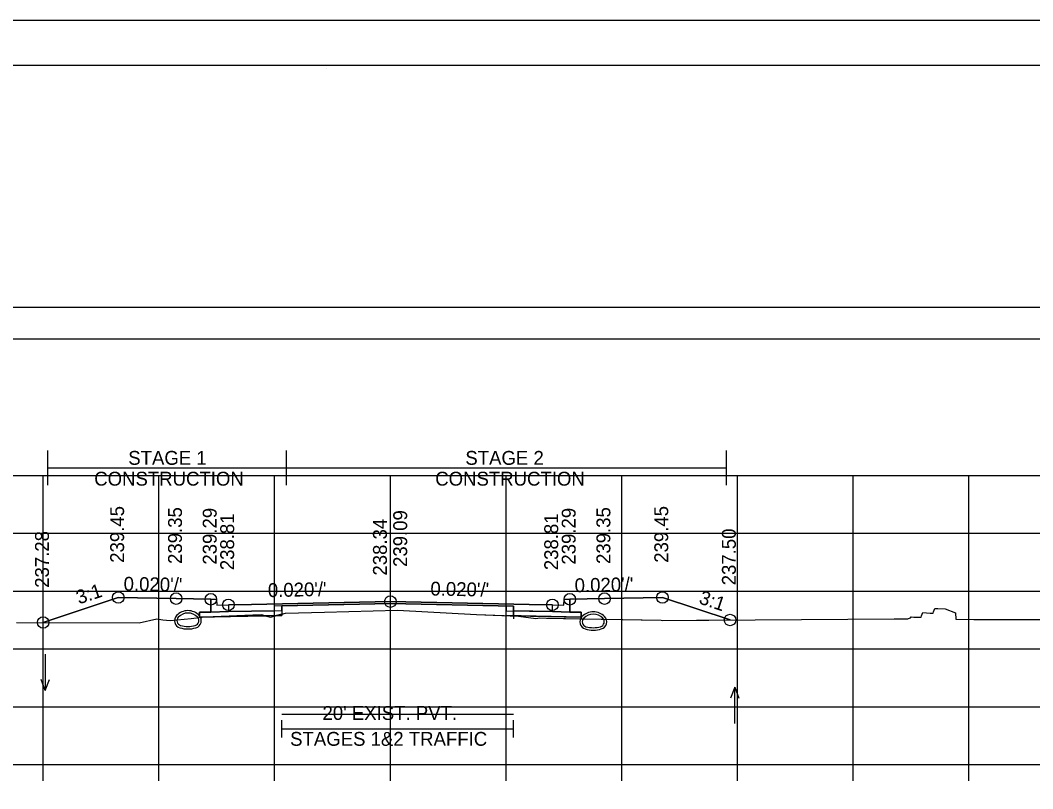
# Model space of a CAD drawing. Extents: x 1369627 to 1374022, y 380035 to 398173.
# Drawn here: x 1372066.5 to 1372154, y 388079.2 to 388145.6 of the extents above; entities that cross this region are included whole.
import ezdxf

# ---------------------------------------------------------------- set-up
doc = ezdxf.new("R2010")
doc.units = 0
for name, color, linetype in [('Default', 7, 'Continuous'), ('R_Alt Surface', 7, 'Continuous'), ('R_Axis', 7, 'Continuous'), ('R_Axis Annot', 7, 'Continuous'), ('R_Border', 7, 'Continuous'), ('R_Drive', 7, 'Continuous'), ('R_Exist Surface', 7, 'Continuous'), ('R_Fin Surface', 7, 'Continuous'), ('R_Grid', 7, 'Continuous'), ('R_MOT', 7, 'Continuous'), ('R_No Plot', 7, 'Continuous'), ('R_Water Annot', 7, 'Continuous'), ('R_Xsect Elev', 7, 'Continuous'), ('R_Xsect Slope', 7, 'Continuous'), ('T_Vehicle Path Rt', 7, 'Continuous')]:
    doc.layers.add(name, color=color, linetype=linetype)

msp = doc.modelspace()

# ---------------------------------------------------------------- linework, layer by layer
at = {"layer": 'Default'}
for p, q in [((1372089.16, 388083.62), (1372089.16, 388085.12)), ((1372109.16, 388083.62), (1372109.16, 388085.12)), ((1372089.16, 388084.37), (1372109.16, 388084.37))]:
    msp.add_line(p, q, dxfattribs=at)
for points in [[(1371948.53, 388118.069), (1372248.53, 388118.069), (1372248.53, 388120.774), (1371948.53, 388120.774)], [(1372083.02, 388095.553), (1372083.52, 388095.553), (1372083.53, 388095.053), (1372084.53, 388095.073), (1372084.53, 388094.487), (1372083.03, 388094.457)], [(1372113.53, 388095.053), (1372113.54, 388095.553), (1372114.04, 388095.553), (1372114.03, 388094.457), (1372112.53, 388094.487), (1372112.53, 388095.073)]]:
    msp.add_lwpolyline(points, close=True, dxfattribs=at)
at = {"layer": 'R_Alt Surface'}
msp.add_lwpolyline([(1372083.03, 388095.554), (1372083.03, 388094.457), (1372084.53, 388094.487), (1372089.16, 388094.579), (1372089.16, 388094.996), (1372098.53, 388095.183), (1372109.16, 388094.971), (1372109.16, 388094.554), (1372112.53, 388094.487), (1372114.03, 388094.457), (1372114.031, 388095.554)], dxfattribs=at)
for points in [[(1372082.03, 388094.437), (1372083.03, 388094.457), (1372084.53, 388094.487), (1372089.16, 388094.579), (1372089.16, 388094.163), (1372082.03, 388094.02)], [(1372115.03, 388094.437), (1372114.03, 388094.457), (1372112.53, 388094.487), (1372109.16, 388094.554), (1372109.16, 388094.137), (1372115.03, 388094.02)]]:
    msp.add_lwpolyline(points, close=True, dxfattribs=at)
at = {"layer": 'R_Axis'}
for p, q in [((1371948.53, 388081.265), (1372248.53, 388081.265)), ((1372068.53, 388079.865), (1372068.53, 388081.265)), ((1372078.53, 388079.865), (1372078.53, 388081.265)), ((1372088.53, 388079.865), (1372088.53, 388081.265)), ((1372098.53, 388079.865), (1372098.53, 388081.265)), ((1372108.53, 388079.865), (1372108.53, 388081.265)), ((1372118.53, 388079.865), (1372118.53, 388081.265)), ((1372128.53, 388079.865), (1372128.53, 388081.265)), ((1372138.53, 388079.865), (1372138.53, 388081.265)), ((1372148.53, 388079.865), (1372148.53, 388081.265))]:
    msp.add_line(p, q, dxfattribs=at)
at = {"layer": 'R_Border'}
for p, q in [((1371940.53, 388141.725), (1372256.71, 388141.725)), ((1372093.05, 388141.465), (1372093.05, 388141.465)), ((1372093.05, 388141.465), (1372093.05, 388141.465))]:
    msp.add_line(p, q, dxfattribs=at)
at = {"layer": 'R_Drive'}
for centre, radius, start, end in [((1372081.036, 388093.222), 1.354, 43.64848, 136.35152), ((1372081.036, 388093.222), 1.146, 43.64848, 136.35152), ((1372116.069, 388093.121), 1.354, 43.64848, 136.35152), ((1372080.524, 388093.711), 0.646, 136.35152, 253.95293), ((1372080.524, 388093.711), 0.438, 136.35152, 253.95293), ((1372081.549, 388093.711), 0.438, 286.04707, 43.64848), ((1372081.549, 388093.711), 0.646, 286.04707, 43.64848), ((1372115.556, 388093.61), 0.646, 136.35152, 253.95293), ((1372115.556, 388093.61), 0.438, 136.35152, 253.95293), ((1372116.069, 388093.121), 1.146, 43.64848, 136.35152), ((1372116.581, 388093.61), 0.438, 286.04707, 43.64848), ((1372116.581, 388093.61), 0.646, 286.04707, 43.64848), ((1372081.036, 388095.492), 2.5, 253.95293, 286.04707), ((1372081.036, 388095.492), 2.292, 253.95293, 286.04707), ((1372116.069, 388095.392), 2.5, 253.95293, 286.04707), ((1372116.069, 388095.392), 2.292, 253.95293, 286.04707)]:
    msp.add_arc(centre, radius, start, end, dxfattribs=at)
at = {"layer": 'R_Exist Surface'}
msp.add_lwpolyline([(1372066.211, 388093.557), (1372076.818, 388093.52), (1372078.357, 388093.88), (1372078.876, 388093.78), (1372079.501, 388093.719), (1372081.312, 388093.894), (1372082.267, 388094.005), (1372086.658, 388094.187), (1372087.381, 388094.22), (1372088.173, 388094.014), (1372089.472, 388094.36), (1372092.853, 388094.445), (1372099.16, 388094.623), (1372105.96, 388094.25), (1372109.613, 388094.101), (1372111.099, 388093.906), (1372111.454, 388093.947), (1372112.011, 388093.936), (1372121.939, 388093.74), (1372122.058, 388093.723), (1372142.066, 388093.87), (1372143.279, 388093.88), (1372143.283, 388093.882), (1372143.38, 388093.922), (1372143.468, 388093.959), (1372143.524, 388094.033), (1372143.772, 388094.024), (1372144.397, 388094.01), (1372144.439, 388094.119), (1372144.544, 388094.422), (1372145.177, 388094.369), (1372145.444, 388094.363), (1372145.476, 388094.482), (1372145.589, 388094.772), (1372145.843, 388094.759), (1372146.482, 388094.725), (1372147.352, 388094.384), (1372147.394, 388093.827), (1372148.958, 388093.807), (1372152.324, 388093.822), (1372166.089, 388093.807)], dxfattribs=at)
at = {"layer": 'R_Fin Surface'}
msp.add_lwpolyline([(1372068.527, 388093.549), (1372075.02, 388095.713), (1372080.02, 388095.613), (1372083.02, 388095.553), (1372083.52, 388095.553), (1372083.53, 388095.053), (1372084.53, 388095.073), (1372086.53, 388095.113), (1372098.53, 388095.353), (1372110.53, 388095.113), (1372112.53, 388095.073), (1372113.53, 388095.053), (1372113.54, 388095.553), (1372114.04, 388095.553), (1372117.04, 388095.613), (1372122.04, 388095.713), (1372127.883, 388093.766)], dxfattribs=at)
at = {"layer": 'R_Grid'}
for p, q in [((1371948.53, 388106.265), (1372248.53, 388106.265)), ((1372068.53, 388081.265), (1372068.53, 388106.265)), ((1372078.53, 388081.265), (1372078.53, 388106.265)), ((1372088.53, 388081.265), (1372088.53, 388106.265)), ((1372098.53, 388081.265), (1372098.53, 388106.265)), ((1372108.53, 388081.265), (1372108.53, 388106.265)), ((1372118.53, 388081.265), (1372118.53, 388106.265)), ((1372128.53, 388081.265), (1372128.53, 388106.265)), ((1372138.53, 388081.265), (1372138.53, 388106.265)), ((1372148.53, 388081.265), (1372148.53, 388106.265)), ((1371948.53, 388101.265), (1372248.53, 388101.265)), ((1371948.53, 388096.265), (1372248.53, 388096.265)), ((1371948.53, 388091.265), (1372248.53, 388091.265)), ((1371948.53, 388086.265), (1372248.53, 388086.265)), ((1371948.53, 388081.265), (1372248.53, 388081.265))]:
    msp.add_line(p, q, dxfattribs=at)
at = {"layer": 'R_MOT'}
for p, q in [((1372068.919, 388105.426), (1372068.919, 388108.426)), ((1372089.555, 388105.426), (1372089.555, 388108.426)), ((1372127.58, 388105.426), (1372127.58, 388108.426)), ((1372068.919, 388106.926), (1372127.58, 388106.926))]:
    msp.add_line(p, q, dxfattribs=at)
at = {"layer": 'R_No Plot'}
msp.add_line((1371928.129, 388145.619), (1372261.462, 388145.619), dxfattribs=at)
for points in [[(1371928.122, 388145.619), (1372261.462, 388145.619), (1372261.462, 387932.282), (1371928.122, 387932.282)], [(1372174.45, 388141.725), (1372194.07, 388141.725), (1372194.07, 388131.845), (1372210.182, 388131.845), (1372233.381, 388131.845), (1372233.381, 388099.174), (1372256.589, 388099.174), (1372256.71, 387936.265), (1371940.53, 387936.265), (1371940.53, 388141.725)], [(1372098.53, 388095.353), (1372086.53, 388095.113), (1372084.53, 388095.073), (1372084.53, 388094.487), (1372088.53, 388094.567), (1372088.53, 388094.983), (1372098.53, 388095.183), (1372108.53, 388094.983), (1372108.53, 388094.567), (1372112.53, 388094.487), (1372112.53, 388095.073), (1372110.53, 388095.113)], [(1372088.53, 388094.567), (1372084.53, 388094.487), (1372083.03, 388094.457), (1372082.03, 388094.437), (1372082.03, 388094.02), (1372088.53, 388094.15)], [(1372108.53, 388094.567), (1372112.53, 388094.487), (1372114.03, 388094.457), (1372115.03, 388094.437), (1372115.03, 388094.02), (1372108.53, 388094.15)]]:
    msp.add_lwpolyline(points, close=True, dxfattribs=at)
for points in [[(1372083.02, 388095.553), (1372083.03, 388094.457), (1372084.53, 388094.487), (1372088.53, 388094.567), (1372088.53, 388094.983), (1372098.53, 388095.183), (1372108.53, 388094.983), (1372108.53, 388094.567), (1372112.53, 388094.487), (1372114.03, 388094.457), (1372114.04, 388095.553)], [(1372089.16, 388085.623), (1372109.16, 388085.623)]]:
    msp.add_lwpolyline(points, dxfattribs=at)
for centre in [(1372075.02, 388095.713), (1372080.02, 388095.613), (1372117.04, 388095.613), (1372122.04, 388095.713), (1372083.02, 388095.553), (1372084.53, 388095.073), (1372098.53, 388095.353), (1372112.53, 388095.073), (1372114.04, 388095.553), (1372068.527, 388093.549), (1372127.883, 388093.766)]:
    msp.add_circle(centre, 0.5, dxfattribs=at)
at = {"layer": 'R_Water Annot'}
for p, q in [((1372068.711, 388090.805), (1372068.711, 388087.662)), ((1372068.711, 388087.662), (1372068.361, 388088.624)), ((1372068.711, 388087.662), (1372069.061, 388088.624)), ((1372128.287, 388087.969), (1372127.937, 388087.007)), ((1372128.287, 388084.827), (1372128.287, 388087.969)), ((1372128.287, 388087.969), (1372128.637, 388087.007))]:
    msp.add_line(p, q, dxfattribs=at)
at = {"layer": 'R_Xsect Elev'}
msp.add_line((1372098.53, 388094.605), (1372098.53, 388104.605), dxfattribs=at)
at = {"layer": 'T_Vehicle Path Rt'}
for p, q in [((1372083.03, 388094.457), (1372083.02, 388095.553)), ((1372114.04, 388095.553), (1372114.03, 388094.457)), ((1372089.16, 388094.579), (1372089.16, 388094.277)), ((1372109.16, 388094.554), (1372109.16, 388093.871)), ((1372109.16, 388094.137), (1372109.16, 388094.554)), ((1372083.205, 388094.043), (1372082.03, 388094.02)), ((1372083.205, 388094.043), (1372087.713, 388094.134)), ((1372088.696, 388094.153), (1372087.713, 388094.134)), ((1372089.16, 388094.277), (1372088.696, 388094.153)), ((1372088.696, 388094.153), (1372089.16, 388094.163)), ((1372089.16, 388094.163), (1372089.16, 388094.277)), ((1372109.16, 388094.137), (1372109.16, 388094.119)), ((1372109.16, 388094.119), (1372109.16, 388094.137)), ((1372115.03, 388093.876), (1372114.968, 388093.877)), ((1372114.968, 388093.877), (1372115.03, 388093.876))]:
    msp.add_line(p, q, dxfattribs=at)
for points in [[(1372083.02, 388095.553), (1372080.02, 388095.613), (1372075.02, 388095.713), (1372068.527, 388093.549)], [(1372127.883, 388093.766), (1372122.04, 388095.713), (1372117.04, 388095.613), (1372114.04, 388095.553)], [(1372082.03, 388094.02), (1372082.03, 388094.437), (1372083.03, 388094.457)], [(1372109.16, 388094.554), (1372109.16, 388094.971), (1372098.53, 388095.183), (1372089.16, 388094.996), (1372089.16, 388094.579)], [(1372089.16, 388094.277), (1372089.472, 388094.36), (1372092.853, 388094.445), (1372099.16, 388094.623), (1372105.96, 388094.25), (1372109.16, 388094.119)], [(1372114.03, 388094.457), (1372115.03, 388094.437), (1372115.03, 388094.02), (1372109.16, 388094.137)], [(1372068.527, 388093.549), (1372076.818, 388093.52), (1372078.357, 388093.88), (1372078.876, 388093.78), (1372079.501, 388093.719), (1372081.312, 388093.894), (1372082.267, 388094.005), (1372083.205, 388094.043)], [(1372087.713, 388094.134), (1372087.381, 388094.22), (1372086.658, 388094.187), (1372083.205, 388094.043)], [(1372087.713, 388094.134), (1372088.173, 388094.014), (1372088.696, 388094.153)], [(1372109.16, 388094.119), (1372109.613, 388094.101), (1372111.099, 388093.906), (1372111.454, 388093.947), (1372112.011, 388093.936), (1372114.968, 388093.877)], [(1372114.958, 388093.855), (1372115.03, 388093.853), (1372115.03, 388093.876)], [(1372115.03, 388093.876), (1372121.939, 388093.74), (1372122.058, 388093.723), (1372127.883, 388093.766)]]:
    msp.add_lwpolyline(points, dxfattribs=at)
msp.add_arc((1372115.556, 388093.61), 0.646, 155.55611, 157.75502, dxfattribs=at)

# ---------------------------------------------------------------- texts
at = {"layer": 'R_Axis Annot'}
for s, p in [("20' EXIST. PVT.", (1372092.664, 388085.127)), ('STAGES 1&2 TRAFFIC', (1372089.867, 388082.888))]:
    msp.add_text(s, height=1.2, dxfattribs=at).set_placement(p)
at = {"layer": 'R_MOT'}
for s, p in [('STAGE 1', (1372075.882, 388107.182)), ('STAGE 2', (1372105.01, 388107.182)), ('CONSTRUCTION', (1372072.938, 388105.382)), ('CONSTRUCTION', (1372102.407, 388105.382))]:
    msp.add_text(s, height=1.2, dxfattribs=at).set_placement(p)
at = {"layer": 'R_Xsect Elev'}
for s, p in [('239.45', (1372075.52, 388098.713)), ('239.35', (1372080.52, 388098.613)), ('239.29', (1372083.52, 388098.553)), ('239.09', (1372099.981, 388098.353)), ('239.29', (1372114.54, 388098.553)), ('239.35', (1372117.54, 388098.613)), ('239.45', (1372122.54, 388098.713)), ('238.81', (1372085.03, 388098.073)), ('238.34', (1372098.23, 388097.605)), ('238.81', (1372113.03, 388098.073)), ('237.28', (1372069.027, 388096.549)), ('237.50', (1372128.383, 388096.766))]:
    msp.add_text(s, height=1.2, rotation=90, dxfattribs=at).set_placement(p)
at = {"layer": 'R_Xsect Slope'}
for s, rotation, p in [("0.020'/'", 358.85424, (1372075.47, 388096.304)), ("0.020'/'", 1.14576, (1372087.956, 388095.742)), ("0.020'/'", 358.85424, (1372101.98, 388095.884)), ("0.020'/'", 1.14576, (1372114.466, 388096.162)), ('3:1', 18.43323, (1372071.615, 388095.106)), ('3:1', 341.56677, (1372125.12, 388095.214))]:
    msp.add_text(s, height=1.2, rotation=rotation, dxfattribs=at).set_placement(p)

doc.saveas('drawing.dxf')
